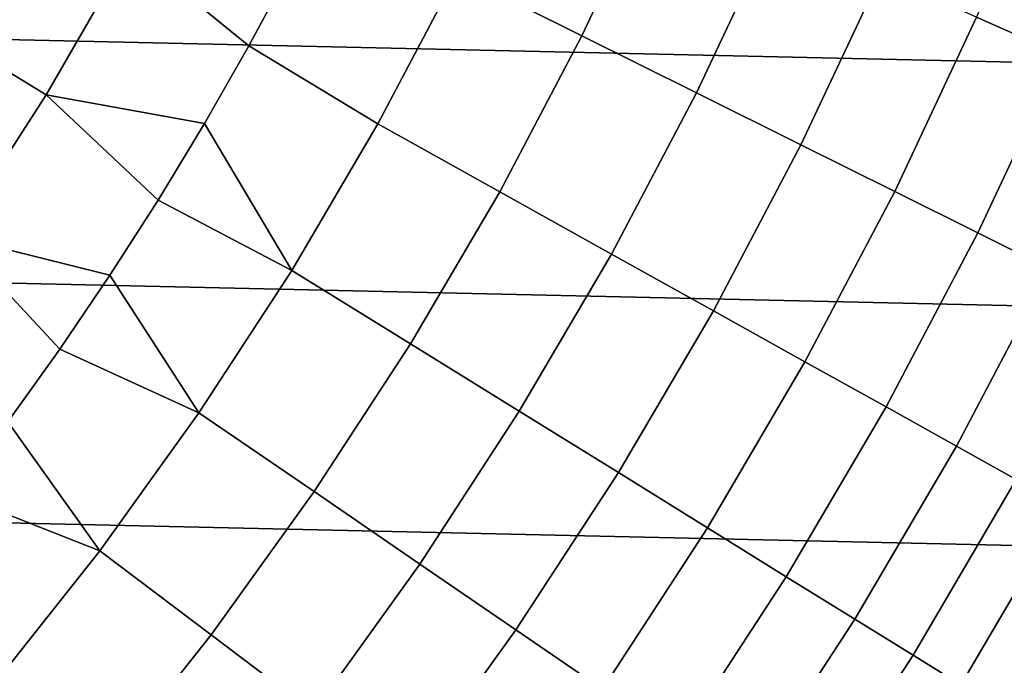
# Model space of a CAD drawing. Header units: metres. Extents: x -28 to 70, y -218 to 28.
# Tile 323 of 463: x 13.76 to 18.51, y -11.23 to -8.12. Entities that reach past the tile are written whole.
import ezdxf

# ---------------------------------------------------------------- set-up
doc = ezdxf.new("R2010")
doc.units = ezdxf.units.M
doc.layers.add('solid_10_261_432_XXX', color=7, linetype='CONTINUOUS')

msp = doc.modelspace()

# ---------------------------------------------------------------- linework, layer by layer
at = {"layer": 'solid_10_261_432_XXX'}
for points in [[(26.154049, -8.497979, -5), (-26.508976, -7.316027, -5), (-26.810513, -6.119348, -5), (26.508976, -7.316027, -5)], [(16.469307, -8.200741, 159.312195), (16.830473, -7.431381, 159.312195), (16.215286, -7.159749, 160.683807), (15.867322, -7.900988, 160.683807)], [(18.780132, -8.292239, 153.591949), (19.143057, -7.416059, 153.591949), (18.726015, -7.254497, 155.052612), (18.370996, -8.111588, 155.052612)], [(25.74646, -9.662806, -5), (-26.154049, -8.497979, -5), (-26.508976, -7.316027, -5), (26.154049, -8.497979, -5)], [(17.022112, -8.476005, 157.914993), (17.395399, -7.68082, 157.914993), (16.830473, -7.431381, 159.312195), (16.469307, -8.200741, 159.312195)], [(13.886783, -8.486036, 163.368866), (14.292514, -7.783288, 163.368866), (13.701921, -7.461669, 164.740463), (13.312956, -8.135378, 164.740463)], [(17.524864, -8.726345, 156.494385), (17.909178, -7.907675, 156.494385), (17.395399, -7.68082, 157.914993), (17.022112, -8.476005, 157.914993)], [(14.650124, -8.624028, 162.026337), (14.863893, -8.250134, 162.026337), (14.292514, -7.783288, 163.368866), (13.886783, -8.486036, 163.368866)], [(14.863893, -8.250134, 162.026337), (15.068121, -7.870943, 162.026337), (14.292514, -7.783288, 163.368866)], [(15.485496, -8.625364, 160.683807), (15.867322, -7.900988, 160.683807), (15.068121, -7.870943, 162.026337), (14.863893, -8.250134, 162.026337)], [(16.072996, -8.9526, 159.312195), (16.469307, -8.200741, 159.312195), (15.867322, -7.900988, 160.683807), (15.485496, -8.625364, 160.683807)], [(17.976774, -8.951369, 155.052612), (18.370996, -8.111588, 155.052612), (17.909178, -7.907675, 156.494385), (17.524864, -8.726345, 156.494385)], [(18.377129, -9.150723, 153.591949), (18.780132, -8.292239, 153.591949), (18.370996, -8.111588, 155.052612), (17.976774, -8.951369, 155.052612)], [(13.446527, -9.167686, 163.368866), (13.886783, -8.486036, 163.368866), (13.312956, -8.135378, 164.740463), (12.890891, -8.788861, 164.740463)], [(16.612497, -9.2531, 157.914993), (17.022112, -8.476005, 157.914993), (16.469307, -8.200741, 159.312195), (16.072996, -8.9526, 159.312195)], [(15.070623, -9.331335, 160.683807), (15.485496, -8.625364, 160.683807), (14.863893, -8.250134, 162.026337), (14.650124, -8.624028, 162.026337)], [(18.725298, -9.324091, 152.1147), (19.135937, -8.449343, 152.1147), (18.780132, -8.292239, 153.591949), (18.377129, -9.150723, 153.591949)], [(14.194521, -9.354976, 162.026337), (14.426952, -8.992388, 162.026337), (13.886783, -8.486036, 163.368866), (13.446527, -9.167686, 163.368866)], [(14.426952, -8.992388, 162.026337), (14.650124, -8.624028, 162.026337), (13.886783, -8.486036, 163.368866)], [(17.103151, -9.526393, 156.494385), (17.524864, -8.726345, 156.494385), (17.022112, -8.476005, 157.914993), (16.612497, -9.2531, 157.914993)], [(25.28702, -10.80817, -5), (-25.74646, -9.662806, -5), (-26.154049, -8.497979, -5), (25.74646, -9.662806, -5)], [(15.070623, -9.331335, 160.683807), (14.650124, -8.624028, 162.026337), (14.426952, -8.992388, 162.026337)], [(15.642384, -9.685353, 159.312195), (16.072996, -8.9526, 159.312195), (15.485496, -8.625364, 160.683807), (15.070623, -9.331335, 160.683807)], [(17.544186, -9.772048, 155.052612), (17.976774, -8.951369, 155.052612), (17.524864, -8.726345, 156.494385), (17.103151, -9.526393, 156.494385)], [(16.167431, -10.010449, 157.914993), (16.612497, -9.2531, 157.914993), (16.072996, -8.9526, 159.312195), (15.642384, -9.685353, 159.312195)], [(17.934908, -9.989677, 153.591949), (18.377129, -9.150723, 153.591949), (17.976774, -8.951369, 155.052612), (17.544186, -9.772048, 155.052612)], [(14.62359, -10.017392, 160.683807), (15.070623, -9.331335, 160.683807), (14.426952, -8.992388, 162.026337), (14.194521, -9.354976, 162.026337)], [(18.274698, -10.178941, 152.1147), (18.725298, -9.324091, 152.1147), (18.377129, -9.150723, 153.591949), (17.934908, -9.989677, 153.591949)], [(13.70248, -10.06191, 162.026337), (13.952978, -9.711559, 162.026337), (13.446527, -9.167686, 163.368866), (12.972839, -9.826544, 163.368866)], [(13.952978, -9.711559, 162.026337), (14.194521, -9.354976, 162.026337), (13.446527, -9.167686, 163.368866)], [(16.644941, -10.30611, 156.494385), (17.103151, -9.526393, 156.494385), (16.612497, -9.2531, 157.914993), (16.167431, -10.010449, 157.914993)], [(15.17839, -10.397438, 159.312195), (15.642384, -9.685353, 159.312195), (15.070623, -9.331335, 160.683807), (14.62359, -10.017392, 160.683807)], [(18.563026, -10.339538, 150.623184), (19.020735, -9.471201, 150.623184), (18.725298, -9.324091, 152.1147), (18.274698, -10.178941, 152.1147)], [(14.62359, -10.017392, 160.683807), (14.194521, -9.354976, 162.026337), (13.952978, -9.711559, 162.026337)], [(17.07416, -10.571872, 155.052612), (17.544186, -9.772048, 155.052612), (17.103151, -9.526393, 156.494385), (16.644941, -10.30611, 156.494385)], [(24.776649, -11.93179, -5), (-25.28702, -10.80817, -5), (-25.74646, -9.662806, -5), (25.28702, -10.80817, -5)], [(14.145348, -10.682071, 160.683807), (14.62359, -10.017392, 160.683807), (13.952978, -9.711559, 162.026337), (13.70248, -10.06191, 162.026337)], [(15.687863, -10.746436, 157.914993), (16.167431, -10.010449, 157.914993), (15.642384, -9.685353, 159.312195), (15.17839, -10.397438, 159.312195)], [(17.454412, -10.807315, 153.591949), (17.934908, -9.989677, 153.591949), (17.544186, -9.772048, 155.052612), (17.07416, -10.571872, 155.052612)], [(16.151209, -11.063835, 156.494385), (16.644941, -10.30611, 156.494385), (16.167431, -10.010449, 157.914993), (15.687863, -10.746436, 157.914993)], [(17.785101, -11.012068, 152.1147), (18.274698, -10.178941, 152.1147), (17.934908, -9.989677, 153.591949), (17.454412, -10.807315, 153.591949)], [(14.682004, -11.087335, 159.312195), (15.17839, -10.397438, 159.312195), (14.62359, -10.017392, 160.683807), (14.145348, -10.682071, 160.683807)], [(14.145348, -10.682071, 160.683807), (13.70248, -10.06191, 162.026337), (13.443188, -10.405802, 162.026337)], [(18.065704, -11.18581, 150.623184), (18.563026, -10.339538, 150.623184), (18.274698, -10.178941, 152.1147), (17.785101, -11.012068, 152.1147)], [(16.567696, -11.349135, 155.052612), (17.07416, -10.571872, 155.052612), (16.644941, -10.30611, 156.494385), (16.151209, -11.063835, 156.494385)], [(18.29578, -11.328267, 149.119751), (18.799437, -10.471217, 149.119751), (18.563026, -10.339538, 150.623184), (18.065704, -11.18581, 150.623184)], [(13.636919, -11.323954, 160.683807), (14.145348, -10.682071, 160.683807), (13.443188, -10.405802, 162.026337), (13.175266, -10.743014, 162.026337)], [(15.174816, -11.459489, 157.914993), (15.687863, -10.746436, 157.914993), (15.17839, -10.397438, 159.312195), (14.682004, -11.087335, 159.312195)], [(18.474966, -11.439215, 147.606766), (18.983557, -10.573771, 147.606766), (18.799437, -10.471217, 149.119751), (18.29578, -11.328267, 149.119751)], [(16.936668, -11.601888, 153.591949), (17.454412, -10.807315, 153.591949), (17.07416, -10.571872, 155.052612), (16.567696, -11.349135, 155.052612)], [(18.602982, -11.518478, 146.086594), (19.115095, -10.647038, 146.086594), (18.983557, -10.573771, 147.606766), (18.474966, -11.439215, 147.606766)], [(14.154286, -11.75357, 159.312195), (14.682004, -11.087335, 159.312195), (14.145348, -10.682071, 160.683807), (13.636919, -11.323954, 160.683807)], [(15.623008, -11.797948, 156.494385), (16.151209, -11.063835, 156.494385), (15.687863, -10.746436, 157.914993), (15.174816, -11.459489, 157.914993)], [(24.216385, -13.031374, -5), (-24.776649, -11.93179, -5), (-25.28702, -10.80817, -5), (24.776649, -11.93179, -5)], [(17.257547, -11.821695, 152.1147), (17.785101, -11.012068, 152.1147), (17.454412, -10.807315, 153.591949), (16.936668, -11.601888, 153.591949)], [(17.529827, -12.008211, 150.623184), (18.065704, -11.18581, 150.623184), (17.785101, -11.012068, 152.1147), (17.257547, -11.821695, 152.1147)], [(14.629385, -12.148087, 157.914993), (15.174816, -11.459489, 157.914993), (14.682004, -11.087335, 159.312195), (14.154286, -11.75357, 159.312195)], [(16.025875, -12.102179, 155.052612), (16.567696, -11.349135, 155.052612), (16.151209, -11.063835, 156.494385), (15.623008, -11.797948, 156.494385)], [(17.753078, -12.161142, 149.119751), (18.29578, -11.328267, 149.119751), (18.065704, -11.18581, 150.623184), (17.529827, -12.008211, 150.623184)]]:
    msp.add_3dface(points, dxfattribs=at)

doc.saveas('drawing.dxf')
